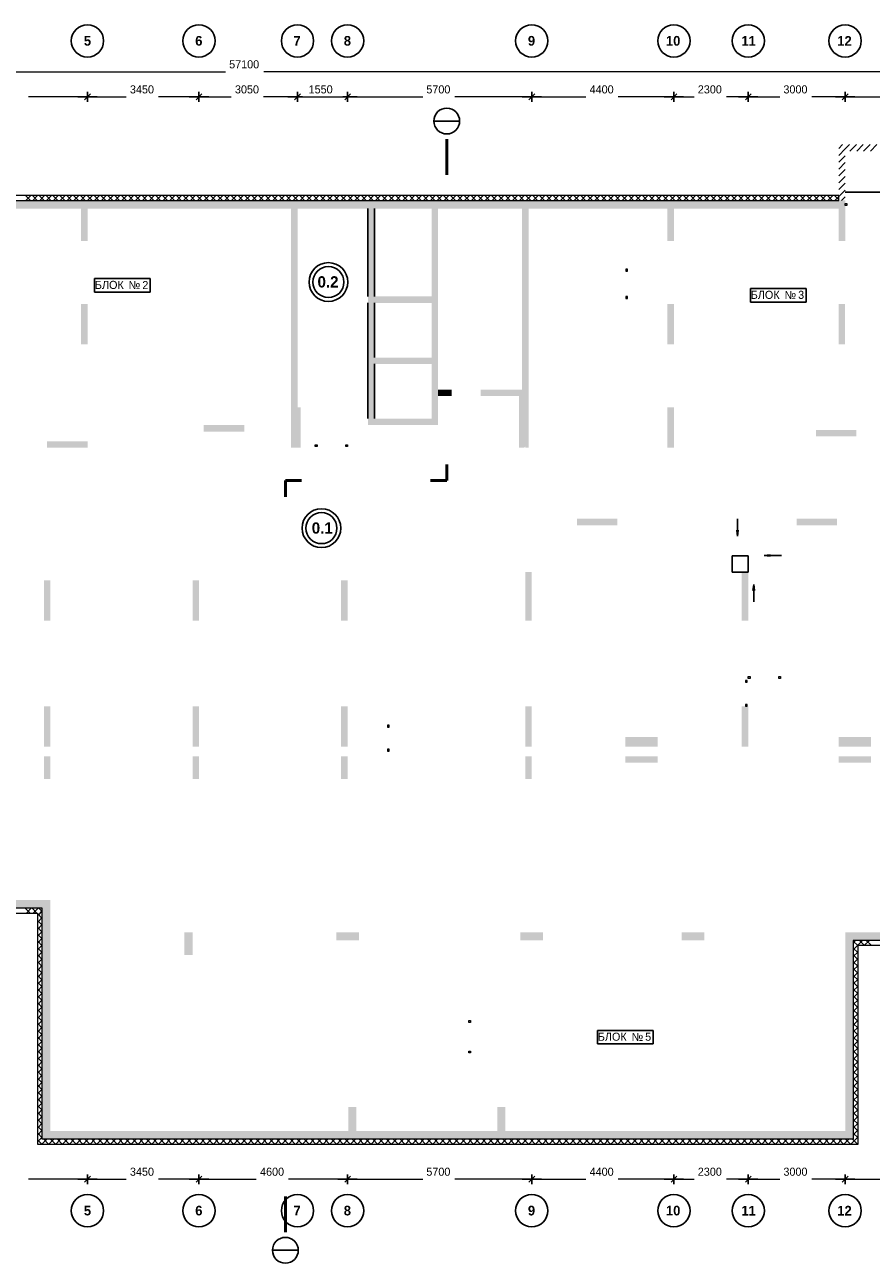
# Model space of a CAD drawing. Header units: millimetres. Extents: x -93479 to 1057970, y -66333 to 172656.
# Tile 472 of 473: x 989418 to 1015616, y 81384 to 119710. Entities that reach past the tile are written whole.
import ezdxf

# ---------------------------------------------------------------- set-up
doc = ezdxf.new("R2010")
doc.units = ezdxf.units.MM
doc.linetypes.add('______5', pattern=[1100, 800, -100, 100, -100])
for name, color, linetype, lineweight in [('A_012_ПРОЕМ', 7, 'Continuous', 25), ('Standard', 7, 'Continuous', 25), ('Навесной фасад', 7, 'Continuous', 25), ('Общий01', 7, 'Continuous', 13), ('Оси', 40, '______5', 18), ('Уровень пола', 7, 'Continuous', 13)]:
    doc.layers.add(name, color=color, linetype=linetype, lineweight=lineweight)
doc.layers.add('Стена_ бетон несущ.', color=7, linetype='Continuous', lineweight=70, true_color=0xb4b496)
doc.styles.add('MtXpl_Century_Gothic', font='GOTHIC.TTF')
doc.styles.add('MtXpl_Century_Gothic_1', font='GOTHICB.TTF')
doc.styles.add('MtXpl_Segoe_UI_Symbo', font='seguisym.ttf')

# ---------------------------------------------------------------- blocks, each defined once
blk = doc.blocks.new('проверка')
at = {"layer": 'A_012_ПРОЕМ', "linetype": 'Continuous', "lineweight": 18, "true_color": 0xf1f1f1, "transparency": 33554687}
for points in [[(26943, -6327), (26943, -3607), (26743, -3607), (26743, -6327)], [(26943, -10107), (26943, -6527), (26743, -6527), (26743, -10107)]]:
    blk.add_hatch(color=7, dxfattribs=at).paths.add_polyline_path(points)
at = {"layer": 'Стена_ бетон несущ.', "linetype": 'Continuous', "lineweight": 18, "true_color": 0xf1f1f1, "transparency": 33554687}
for points in [[(13464, -3607), (17864, -3607), (17864, -3357), (13464, -3357)], [(18064, -4607), (18064, -3357), (17864, -3357), (17864, -4607)], [(18064, -3607), (31514, -3607), (31514, -3357), (18064, -3357)], [(31514, -3357), (31514, -9207), (31714, -9207), (31714, -3357)], [(31714, -3607), (38864, -3607), (38864, -3357), (31714, -3357)], [(38864, -3357), (38864, -3607), (41314, -3607), (41314, -3357)], [(41514, -4607), (41514, -3357), (41314, -3357), (41314, -4607)], [(24564, -9757), (24564, -3607), (24364, -3607), (24364, -9757)], [(28714, -3607), (28714, -10107), (28914, -10107), (28914, -9407), (28913, -9407), (28913, -9207), (28914, -9207), (28914, -3607)], [(36213, -4607), (36213, -3607), (36013, -3607), (36013, -4607)], [(26743, -6527), (28714, -6527), (28714, -6327), (26743, -6327)], [(18064, -7807), (18064, -6557), (17864, -6557), (17864, -7807)], [(36213, -7807), (36213, -6557), (36013, -6557), (36013, -7807)], [(41513, -7807), (41513, -6557), (41313, -6557), (41313, -7807)], [(28714, -8217), (26943, -8217), (26943, -8417), (28714, -8417)], [(28913, -9407), (29334, -9407), (29334, -9207), (28913, -9207)], [(31514, -9207), (30234, -9207), (30234, -9407), (31514, -9407)], [(31414, -9407), (31414, -11007), (31574, -11007), (31613, -10967), (31613, -11007), (31714, -11007), (31714, -9207), (31514, -9207), (31514, -9407)], [(24664, -11007), (24664, -9757), (24364, -9757), (24364, -11007)], [(36014, -9757), (36014, -11007), (36214, -11007), (36214, -9757)], [(21664, -10507), (22914, -10507), (22914, -10307), (21664, -10307)], [(28914, -10107), (26743, -10107), (26743, -10307), (28914, -10307)], [(40614, -10657), (41864, -10657), (41864, -10457), (40614, -10457)], [(16814, -11007), (18064, -11007), (18064, -10807), (16814, -10807)], [(34463, -13207), (33213, -13207), (33213, -13407), (34463, -13407)], [(41263, -13207), (40013, -13207), (40013, -13407), (41263, -13407)], [(31814, -16357), (31814, -14857), (31614, -14857), (31614, -16357)], [(38514, -16357), (38514, -14857), (38314, -14857), (38314, -16357)], [(16914, -16357), (16914, -15107), (16714, -15107), (16714, -16357)], [(21514, -16357), (21514, -15107), (21314, -15107), (21314, -16357)], [(26114, -16357), (26114, -15107), (25914, -15107), (25914, -16357)], [(16914, -20257), (16914, -19007), (16714, -19007), (16714, -20257)], [(21514, -20257), (21514, -19007), (21314, -19007), (21314, -20257)], [(26114, -20257), (26114, -19007), (25914, -19007), (25914, -20257)], [(31814, -20257), (31814, -19007), (31614, -19007), (31614, -20257)], [(38514, -20257), (38514, -19007), (38314, -19007), (38314, -20257)], [(35714, -19957), (34713, -19957), (34713, -20257), (35714, -20257)], [(42313, -19957), (41313, -19957), (41313, -20257), (42313, -20257)], [(16914, -21257), (16914, -20557), (16714, -20557), (16714, -21257)], [(21314, -20557), (21314, -21257), (21514, -21257), (21514, -20557)], [(26114, -21257), (26114, -20557), (25914, -20557), (25914, -21257)], [(31814, -21257), (31814, -20557), (31614, -20557), (31614, -21257)], [(35714, -20557), (34714, -20557), (34714, -20757), (35714, -20757)], [(42313, -20557), (41313, -20557), (41314, -20757), (42314, -20757)], [(16664, -25007), (13014, -25007), (13014, -25257), (16664, -25257)], [(16914, -32407), (16914, -25007), (16664, -25007), (16664, -32407)], [(21314, -26707), (21314, -26007), (21064, -26007), (21064, -26707)], [(26463, -26007), (25763, -26007), (25763, -26257), (26463, -26257)], [(31463, -26257), (32163, -26257), (32163, -26007), (31463, -26007)], [(36454, -26257), (37154, -26257), (37154, -26007), (36454, -26007)], [(45364, -26007), (41514, -26007), (41514, -26257), (45364, -26257)], [(41514, -26257), (41514, -30117), (41764, -30117), (41764, -26257)], [(41514, -30117), (41514, -32157), (41764, -32157), (41764, -30117)], [(26383, -32407), (26383, -31407), (26133, -31407), (26133, -32407)], [(30993, -32407), (30993, -31407), (30743, -31407), (30743, -32407)], [(26133, -32157), (16914, -32157), (16914, -32407), (26133, -32407)], [(30743, -32157), (26383, -32157), (26383, -32407), (30743, -32407)], [(41764, -32157), (30993, -32157), (30993, -32407), (41764, -32407)]]:
    blk.add_hatch(color=7, dxfattribs=at).paths.add_polyline_path(points)
at = {"color": 0, "linetype": 'ByBlock', "lineweight": -2}
for p, q in [((18064, -300), (18064, 0)), ((18064, 0), (18064, -300)), ((21514, -300), (21514, 0)), ((21514, 0), (21514, -300)), ((24564, -300), (24564, 0)), ((24564, -300), (24564, 0)), ((26114, 0), (26114, -300)), ((26114, 0), (26114, -300)), ((31814, -300), (31814, 0)), ((31814, 0), (31814, -300)), ((36214, -300), (36214, 0)), ((36214, 0), (36214, -300)), ((38514, -300), (38514, 0)), ((38514, 0), (38514, -300)), ((41514, -300), (41514, 0)), ((41514, 0), (41514, -300)), ((17764, -150), (18214, -150)), ((18364, -150), (17914, -150)), ((17974, -240), (18154, -60)), ((18154, -60), (17974, -240)), ((21214, -150), (21664, -150)), ((21814, -150), (21364, -150)), ((21424, -240), (21604, -60)), ((21604, -60), (21424, -240)), ((24264, -150), (24714, -150)), ((24264, -150), (24714, -150)), ((24474, -240), (24654, -60)), ((24474, -240), (24654, -60)), ((26414, -150), (25964, -150)), ((26414, -150), (25964, -150)), ((26204, -60), (26024, -240)), ((26204, -60), (26024, -240)), ((31514, -150), (31964, -150)), ((32114, -150), (31664, -150)), ((31724, -240), (31904, -60)), ((31904, -60), (31724, -240)), ((35914, -150), (36364, -150)), ((36514, -150), (36064, -150)), ((36124, -240), (36304, -60)), ((36304, -60), (36124, -240)), ((38214, -150), (38664, -150)), ((38814, -150), (38364, -150)), ((38424, -240), (38604, -60)), ((38604, -60), (38424, -240)), ((41214, -150), (41664, -150)), ((41814, -150), (41364, -150)), ((41424, -240), (41604, -60)), ((41604, -60), (41424, -240)), ((28782, -899), (29582, -899)), ((17764, -33645), (18214, -33645)), ((18364, -33645), (17914, -33645)), ((17974, -33735), (18154, -33555)), ((18154, -33555), (17974, -33735)), ((18064, -33795), (18064, -33495)), ((18064, -33495), (18064, -33795)), ((21214, -33645), (21664, -33645)), ((21814, -33645), (21364, -33645)), ((21424, -33735), (21604, -33555)), ((21604, -33555), (21424, -33735)), ((21514, -33795), (21514, -33495)), ((21514, -33495), (21514, -33795)), ((25814, -33645), (26264, -33645)), ((26414, -33645), (25964, -33645)), ((26024, -33735), (26204, -33555)), ((26204, -33555), (26024, -33735)), ((26114, -33795), (26114, -33495)), ((26114, -33495), (26114, -33795)), ((31514, -33645), (31964, -33645)), ((32114, -33645), (31664, -33645)), ((31724, -33735), (31904, -33555)), ((31904, -33555), (31724, -33735)), ((31814, -33795), (31814, -33495)), ((31814, -33495), (31814, -33795)), ((35914, -33645), (36364, -33645)), ((36514, -33645), (36064, -33645)), ((36124, -33735), (36304, -33555)), ((36304, -33555), (36124, -33735)), ((36214, -33795), (36214, -33495)), ((36214, -33495), (36214, -33795)), ((38214, -33645), (38664, -33645)), ((38814, -33645), (38364, -33645)), ((38424, -33735), (38604, -33555)), ((38604, -33555), (38424, -33735)), ((38514, -33795), (38514, -33495)), ((38514, -33495), (38514, -33795)), ((41214, -33645), (41664, -33645)), ((41814, -33645), (41364, -33645)), ((41424, -33735), (41604, -33555)), ((41604, -33555), (41424, -33735)), ((41514, -33795), (41514, -33495)), ((41514, -33495), (41514, -33795)), ((23788, -35845), (24588, -35845))]:
    blk.add_line(p, q, dxfattribs=at)
for centre, radius in [((18063, 1581), 500), ((21513, 1581), 500), ((24563, 1581), 500), ((26113, 1581), 500), ((31813, 1581), 500), ((36213, 1581), 500), ((38513, 1581), 500), ((41513, 1581), 500), ((29182, -899), 400), ((25520, -5881), 600), ((25520, -5881), 480), ((25305, -13497), 600), ((25305, -13497), 480), ((18063, -34619), 500), ((21513, -34619), 500), ((24563, -34619), 500), ((26113, -34619), 500), ((31813, -34619), 500), ((36213, -34619), 500), ((38513, -34619), 500), ((41513, -34619), 500), ((24188, -35845), 400)]:
    blk.add_circle(centre, radius, dxfattribs=at)
at = {"layer": 'A_012_ПРОЕМ', "color": 7, "linetype": 'Continuous', "lineweight": 25, "transparency": 33554687}
for p, q in [((26743, -3607), (26743, -6327)), ((26943, -6327), (26943, -3607)), ((26743, -6527), (26743, -10107)), ((26943, -8217), (26943, -6527)), ((26943, -10107), (26943, -8417))]:
    blk.add_line(p, q, dxfattribs=at)
at = {"layer": 'Standard', "color": 7, "linetype": 'Continuous', "lineweight": 50, "transparency": 33554687}
for p, q in [((29182, -2064), (29182, -1464)), ((29182, -2064), (29182, -2564)), ((29182, -11523), (29182, -12023)), ((24688, -12023), (24188, -12023)), ((24188, -12023), (24188, -12523)), ((29182, -12023), (28682, -12023)), ((24188, -34180), (24188, -34680)), ((24188, -34680), (24188, -35280))]:
    blk.add_line(p, q, dxfattribs=at)
at = {"layer": 'Standard', "color": 7, "linetype": 'Continuous', "lineweight": 13, "transparency": 33554687}
for p, q in [((41514, -3454), (41570, -3454)), ((41514, -3510), (41514, -3454)), ((41570, -3510), (41514, -3510)), ((41570, -3454), (41570, -3510)), ((34781, -5487), (34725, -5487)), ((34725, -5487), (34725, -5543)), ((34725, -5543), (34781, -5543)), ((34781, -5543), (34781, -5487)), ((34781, -6331), (34725, -6331)), ((34725, -6331), (34725, -6387)), ((34725, -6387), (34781, -6387)), ((34781, -6387), (34781, -6331)), ((25114, -10975), (25114, -10919)), ((25114, -10919), (25170, -10919)), ((25170, -10975), (25114, -10975)), ((25170, -10919), (25170, -10975)), ((26058, -10975), (26058, -10919)), ((26058, -10919), (26114, -10919)), ((26114, -10975), (26058, -10975)), ((26114, -10919), (26114, -10975)), ((38482, -18207), (38426, -18207)), ((38426, -18207), (38426, -18263)), ((38426, -18263), (38482, -18263)), ((38482, -18263), (38482, -18207)), ((38514, -18089), (38570, -18089)), ((38514, -18145), (38514, -18089)), ((38570, -18145), (38514, -18145)), ((38570, -18089), (38570, -18145)), ((39458, -18089), (39514, -18089)), ((39458, -18145), (39458, -18089)), ((39514, -18145), (39458, -18145)), ((39514, -18089), (39514, -18145)), ((38482, -18951), (38426, -18951)), ((38426, -18951), (38426, -19007)), ((38426, -19007), (38482, -19007)), ((38482, -19007), (38482, -18951)), ((27346, -19597), (27346, -19653)), ((27402, -19597), (27346, -19597)), ((27346, -19653), (27402, -19653)), ((27402, -19653), (27402, -19597)), ((27346, -20341), (27346, -20397)), ((27402, -20341), (27346, -20341)), ((27346, -20397), (27402, -20397)), ((27402, -20397), (27402, -20341)), ((29866, -28793), (29866, -28737)), ((29866, -28737), (29922, -28737)), ((29922, -28737), (29922, -28793)), ((29922, -28793), (29866, -28793)), ((29866, -29737), (29866, -29681)), ((29866, -29681), (29922, -29681)), ((29922, -29737), (29866, -29737)), ((29922, -29681), (29922, -29737))]:
    blk.add_line(p, q, dxfattribs=at)
at = {"layer": 'Standard', "color": 7, "linetype": 'Continuous', "lineweight": 25, "transparency": 33554687}
for p, q in [((38014, -14357), (38514, -14357)), ((38014, -14857), (38014, -14357)), ((38014, -14357), (38014, -14357)), ((38514, -14357), (38514, -14857)), ((38514, -14857), (38014, -14857))]:
    blk.add_line(p, q, dxfattribs=at)
at = {"layer": 'Навесной фасад', "color": 41, "linetype": 'Continuous', "lineweight": 13, "transparency": 33554687}
for p, q in [((41314, -3207), (11294, -3207)), ((11294, -3357), (38864, -3357)), ((38864, -3357), (41314, -3357)), ((41314, -3357), (41314, -3207)), ((16664, -25257), (13164, -25257)), ((16664, -25407), (16664, -25257)), ((13164, -25407), (16514, -25407)), ((16514, -25407), (16514, -32557)), ((16664, -32407), (16664, -25407)), ((41764, -26257), (41764, -32157)), ((41914, -26257), (41764, -26257)), ((45364, -26257), (41914, -26257)), ((41914, -26407), (45514, -26407)), ((41914, -32407), (41914, -26407)), ((41764, -32157), (41764, -32407)), ((16514, -32557), (16664, -32557)), ((16914, -32407), (16664, -32407)), ((16664, -32557), (41914, -32557)), ((26133, -32407), (16914, -32407)), ((26383, -32407), (26133, -32407)), ((30743, -32407), (26383, -32407)), ((30993, -32407), (30743, -32407)), ((41764, -32407), (30993, -32407)), ((41914, -32557), (41914, -32407))]:
    blk.add_line(p, q, dxfattribs=at)
at = {"layer": 'Навесной фасад', "color": 41, "linetype": 'Continuous', "lineweight": 18, "transparency": 33554687}
for p, q in [((16297, -3357), (16147, -3207)), ((16159, -3357), (16309, -3207)), ((16509, -3357), (16359, -3207)), ((16371, -3357), (16521, -3207)), ((16721, -3357), (16571, -3207)), ((16584, -3357), (16734, -3207)), ((16933, -3357), (16783, -3207)), ((16796, -3357), (16946, -3207)), ((17145, -3357), (16995, -3207)), ((17008, -3357), (17158, -3207)), ((17358, -3357), (17208, -3207)), ((17220, -3357), (17370, -3207)), ((17570, -3357), (17420, -3207)), ((17432, -3357), (17582, -3207)), ((17782, -3357), (17632, -3207)), ((17644, -3357), (17794, -3207)), ((17994, -3357), (17844, -3207)), ((17856, -3357), (18006, -3207)), ((18206, -3357), (18056, -3207)), ((18068, -3357), (18218, -3207)), ((18418, -3357), (18268, -3207)), ((18281, -3357), (18431, -3207)), ((18630, -3357), (18480, -3207)), ((18493, -3357), (18643, -3207)), ((18843, -3357), (18693, -3207)), ((18705, -3357), (18855, -3207)), ((19055, -3357), (18905, -3207)), ((18917, -3357), (19067, -3207)), ((19267, -3357), (19117, -3207)), ((19129, -3357), (19279, -3207)), ((19479, -3357), (19329, -3207)), ((19341, -3357), (19491, -3207)), ((19691, -3357), (19541, -3207)), ((19553, -3357), (19703, -3207)), ((19903, -3357), (19753, -3207)), ((19765, -3357), (19915, -3207)), ((20115, -3357), (19965, -3207)), ((19978, -3357), (20128, -3207)), ((20327, -3357), (20177, -3207)), ((20190, -3357), (20340, -3207)), ((20540, -3357), (20390, -3207)), ((20402, -3357), (20552, -3207)), ((20752, -3357), (20602, -3207)), ((20614, -3357), (20764, -3207)), ((20964, -3357), (20814, -3207)), ((20826, -3357), (20976, -3207)), ((21176, -3357), (21026, -3207)), ((21038, -3357), (21188, -3207)), ((21388, -3357), (21238, -3207)), ((21250, -3357), (21400, -3207)), ((21600, -3357), (21450, -3207)), ((21463, -3357), (21613, -3207)), ((21812, -3357), (21662, -3207)), ((21675, -3357), (21825, -3207)), ((22025, -3357), (21875, -3207)), ((21887, -3357), (22037, -3207)), ((22237, -3357), (22087, -3207)), ((22099, -3357), (22249, -3207)), ((22449, -3357), (22299, -3207)), ((22311, -3357), (22461, -3207)), ((22661, -3357), (22511, -3207)), ((22523, -3357), (22673, -3207)), ((22873, -3357), (22723, -3207)), ((22735, -3357), (22885, -3207)), ((23085, -3357), (22935, -3207)), ((22947, -3357), (23097, -3207)), ((23297, -3357), (23147, -3207)), ((23160, -3357), (23310, -3207)), ((23509, -3357), (23359, -3207)), ((23372, -3357), (23522, -3207)), ((23722, -3357), (23572, -3207)), ((23584, -3357), (23734, -3207)), ((23934, -3357), (23784, -3207)), ((23796, -3357), (23946, -3207)), ((24146, -3357), (23996, -3207)), ((24008, -3357), (24158, -3207)), ((24358, -3357), (24208, -3207)), ((24220, -3357), (24370, -3207)), ((24570, -3357), (24420, -3207)), ((24432, -3357), (24582, -3207)), ((24782, -3357), (24632, -3207)), ((24645, -3357), (24795, -3207)), ((24994, -3357), (24844, -3207)), ((24857, -3357), (25007, -3207)), ((25207, -3357), (25057, -3207)), ((25069, -3357), (25219, -3207)), ((25419, -3357), (25269, -3207)), ((25281, -3357), (25431, -3207)), ((25631, -3357), (25481, -3207)), ((25493, -3357), (25643, -3207)), ((25843, -3357), (25693, -3207)), ((25705, -3357), (25855, -3207)), ((26055, -3357), (25905, -3207)), ((25917, -3357), (26067, -3207)), ((26267, -3357), (26117, -3207)), ((26129, -3357), (26279, -3207)), ((26479, -3357), (26329, -3207)), ((26342, -3357), (26492, -3207)), ((26691, -3357), (26541, -3207)), ((26554, -3357), (26704, -3207)), ((26904, -3357), (26754, -3207)), ((26766, -3357), (26916, -3207)), ((27116, -3357), (26966, -3207)), ((26978, -3357), (27128, -3207)), ((27328, -3357), (27178, -3207)), ((27190, -3357), (27340, -3207)), ((27540, -3357), (27390, -3207)), ((27402, -3357), (27552, -3207)), ((27752, -3357), (27602, -3207)), ((27614, -3357), (27764, -3207)), ((27964, -3357), (27814, -3207)), ((27827, -3357), (27977, -3207)), ((28176, -3357), (28026, -3207)), ((28039, -3357), (28189, -3207)), ((28388, -3357), (28238, -3207)), ((28251, -3357), (28401, -3207)), ((28601, -3357), (28451, -3207)), ((28463, -3357), (28613, -3207)), ((28813, -3357), (28663, -3207)), ((28675, -3357), (28825, -3207)), ((29025, -3357), (28875, -3207)), ((28887, -3357), (29037, -3207)), ((29237, -3357), (29087, -3207)), ((29099, -3357), (29249, -3207)), ((29449, -3357), (29299, -3207)), ((29311, -3357), (29461, -3207)), ((29661, -3357), (29511, -3207)), ((29524, -3357), (29674, -3207)), ((29873, -3357), (29723, -3207)), ((29736, -3357), (29886, -3207)), ((30086, -3357), (29936, -3207)), ((29948, -3357), (30098, -3207)), ((30298, -3357), (30148, -3207)), ((30160, -3357), (30310, -3207)), ((30510, -3357), (30360, -3207)), ((30372, -3357), (30522, -3207)), ((30722, -3357), (30572, -3207)), ((30584, -3357), (30734, -3207)), ((30934, -3357), (30784, -3207)), ((30796, -3357), (30946, -3207)), ((31146, -3357), (30996, -3207)), ((31008, -3357), (31158, -3207)), ((31358, -3357), (31208, -3207)), ((31221, -3357), (31371, -3207)), ((31570, -3357), (31420, -3207)), ((31433, -3357), (31583, -3207)), ((31783, -3357), (31633, -3207)), ((31645, -3357), (31795, -3207)), ((31995, -3357), (31845, -3207)), ((31857, -3357), (32007, -3207)), ((32207, -3357), (32057, -3207)), ((32069, -3357), (32219, -3207)), ((32419, -3357), (32269, -3207)), ((32281, -3357), (32431, -3207)), ((32631, -3357), (32481, -3207)), ((32493, -3357), (32643, -3207)), ((32843, -3357), (32693, -3207)), ((32706, -3357), (32856, -3207)), ((33055, -3357), (32905, -3207)), ((32918, -3357), (33068, -3207)), ((33268, -3357), (33118, -3207)), ((33130, -3357), (33280, -3207)), ((33480, -3357), (33330, -3207)), ((33342, -3357), (33492, -3207)), ((33692, -3357), (33542, -3207)), ((33554, -3357), (33704, -3207)), ((33904, -3357), (33754, -3207)), ((33766, -3357), (33916, -3207)), ((34116, -3357), (33966, -3207)), ((33978, -3357), (34128, -3207)), ((34328, -3357), (34178, -3207)), ((34190, -3357), (34340, -3207)), ((34540, -3357), (34390, -3207)), ((34403, -3357), (34553, -3207)), ((34752, -3357), (34602, -3207)), ((34615, -3357), (34765, -3207)), ((34965, -3357), (34815, -3207)), ((34827, -3357), (34977, -3207)), ((35177, -3357), (35027, -3207)), ((35039, -3357), (35189, -3207)), ((35389, -3357), (35239, -3207)), ((35251, -3357), (35401, -3207)), ((35601, -3357), (35451, -3207)), ((35463, -3357), (35613, -3207)), ((35813, -3357), (35663, -3207)), ((35675, -3357), (35825, -3207)), ((36025, -3357), (35875, -3207)), ((35888, -3357), (36038, -3207)), ((36237, -3357), (36087, -3207)), ((36100, -3357), (36250, -3207)), ((36450, -3357), (36300, -3207)), ((36312, -3357), (36462, -3207)), ((36662, -3357), (36512, -3207)), ((36524, -3357), (36674, -3207)), ((36874, -3357), (36724, -3207)), ((36736, -3357), (36886, -3207)), ((37086, -3357), (36936, -3207)), ((36948, -3357), (37098, -3207)), ((37298, -3357), (37148, -3207)), ((37160, -3357), (37310, -3207)), ((37510, -3357), (37360, -3207)), ((37372, -3357), (37522, -3207)), ((37722, -3357), (37572, -3207)), ((37585, -3357), (37735, -3207)), ((37934, -3357), (37784, -3207)), ((37797, -3357), (37947, -3207)), ((38147, -3357), (37997, -3207)), ((38009, -3357), (38159, -3207)), ((38359, -3357), (38209, -3207)), ((38221, -3357), (38371, -3207)), ((38571, -3357), (38421, -3207)), ((38433, -3357), (38583, -3207)), ((38783, -3357), (38633, -3207)), ((38645, -3357), (38795, -3207)), ((38995, -3357), (38845, -3207)), ((38857, -3357), (39007, -3207)), ((39207, -3357), (39057, -3207)), ((39070, -3357), (39220, -3207)), ((39419, -3357), (39269, -3207)), ((39282, -3357), (39432, -3207)), ((39631, -3357), (39481, -3207)), ((39494, -3357), (39644, -3207)), ((39844, -3357), (39694, -3207)), ((39706, -3357), (39856, -3207)), ((40056, -3357), (39906, -3207)), ((39918, -3357), (40068, -3207)), ((40268, -3357), (40118, -3207)), ((40130, -3357), (40280, -3207)), ((40480, -3357), (40330, -3207)), ((40342, -3357), (40492, -3207)), ((40692, -3357), (40542, -3207)), ((40554, -3357), (40704, -3207)), ((40904, -3357), (40754, -3207)), ((40767, -3357), (40917, -3207)), ((41116, -3357), (40966, -3207)), ((40979, -3357), (41129, -3207)), ((41314, -3342), (41179, -3207)), ((41191, -3357), (41314, -3234)), ((16285, -25407), (16135, -25257)), ((16171, -25407), (16321, -25257)), ((16497, -25407), (16347, -25257)), ((16383, -25407), (16533, -25257)), ((16664, -25361), (16559, -25257)), ((16514, -25489), (16595, -25407)), ((16664, -25573), (16514, -25423)), ((16514, -25701), (16664, -25551)), ((16664, -25785), (16514, -25635)), ((16595, -25407), (16664, -25339)), ((16514, -25913), (16664, -25763)), ((16664, -25997), (16514, -25847)), ((16514, -26125), (16664, -25975)), ((16664, -26209), (16514, -26059)), ((16514, -26337), (16664, -26187)), ((16664, -26422), (16514, -26272)), ((16514, -26549), (16664, -26399)), ((41764, -26331), (41837, -26257)), ((41914, -26428), (41764, -26278)), ((41764, -26543), (41914, -26393)), ((41914, -26393), (42050, -26257)), ((42105, -26407), (41955, -26257)), ((42112, -26407), (42262, -26257)), ((42317, -26407), (42167, -26257)), ((16664, -26634), (16514, -26484)), ((16514, -26761), (16664, -26611)), ((16664, -26846), (16514, -26696)), ((16514, -26974), (16664, -26824)), ((41914, -26640), (41764, -26490)), ((41764, -26755), (41914, -26605)), ((41914, -26852), (41764, -26702)), ((41764, -26967), (41914, -26817)), ((16664, -27058), (16514, -26908)), ((16514, -27186), (16664, -27036)), ((16664, -27270), (16514, -27120)), ((41914, -27064), (41764, -26914)), ((41764, -27179), (41914, -27029)), ((41914, -27276), (41764, -27126)), ((16514, -27398), (16664, -27248)), ((16664, -27482), (16514, -27332)), ((16514, -27610), (16664, -27460)), ((16664, -27694), (16514, -27544)), ((41764, -27392), (41914, -27242)), ((41914, -27489), (41764, -27339)), ((41764, -27604), (41914, -27454)), ((41914, -27701), (41764, -27551)), ((16514, -27822), (16664, -27672)), ((16664, -27907), (16514, -27757)), ((16514, -28034), (16664, -27884)), ((16664, -28119), (16514, -27969)), ((41764, -27816), (41914, -27666)), ((41914, -27913), (41764, -27763)), ((41764, -28028), (41914, -27878)), ((41914, -28125), (41764, -27975)), ((16514, -28246), (16664, -28096)), ((16664, -28331), (16514, -28181)), ((16514, -28458), (16664, -28308)), ((41764, -28240), (41914, -28090)), ((41914, -28337), (41764, -28187)), ((41764, -28452), (41914, -28302)), ((16664, -28543), (16514, -28393)), ((16514, -28671), (16664, -28521)), ((16664, -28755), (16514, -28605)), ((16514, -28883), (16664, -28733)), ((41914, -28549), (41764, -28399)), ((41764, -28664), (41914, -28514)), ((41914, -28761), (41764, -28611)), ((41764, -28876), (41914, -28726)), ((16664, -28967), (16514, -28817)), ((16514, -29095), (16664, -28945)), ((16664, -29179), (16514, -29029)), ((41914, -28973), (41764, -28823)), ((41764, -29089), (41914, -28939)), ((41914, -29186), (41764, -29036)), ((16514, -29307), (16664, -29157)), ((16664, -29391), (16514, -29241)), ((16514, -29519), (16664, -29369)), ((16664, -29604), (16514, -29454)), ((41764, -29301), (41914, -29151)), ((41914, -29398), (41764, -29248)), ((41764, -29513), (41914, -29363)), ((41914, -29610), (41764, -29460)), ((16514, -29731), (16664, -29581)), ((16664, -29816), (16514, -29666)), ((16514, -29943), (16664, -29793)), ((16664, -30028), (16514, -29878)), ((41764, -29725), (41914, -29575)), ((41914, -29822), (41764, -29672)), ((41764, -29937), (41914, -29787)), ((41914, -30034), (41764, -29884)), ((16514, -30156), (16664, -30006)), ((16664, -30240), (16514, -30090)), ((16514, -30368), (16664, -30218)), ((41764, -30149), (41914, -29999)), ((41914, -30246), (41764, -30096)), ((41764, -30361), (41914, -30211)), ((16664, -30452), (16514, -30302)), ((16514, -30580), (16664, -30430)), ((16664, -30664), (16514, -30514)), ((16514, -30792), (16664, -30642)), ((41914, -30458), (41764, -30308)), ((41764, -30574), (41914, -30424)), ((41914, -30671), (41764, -30521)), ((41764, -30786), (41914, -30636)), ((16664, -30876), (16514, -30726)), ((16514, -31004), (16664, -30854)), ((16664, -31088), (16514, -30938)), ((41914, -30883), (41764, -30733)), ((41764, -30998), (41914, -30848)), ((41914, -31095), (41764, -30945)), ((16514, -31216), (16664, -31066)), ((16664, -31301), (16514, -31151)), ((16514, -31428), (16664, -31278)), ((16664, -31513), (16514, -31363)), ((41764, -31210), (41914, -31060)), ((41914, -31307), (41764, -31157)), ((41764, -31422), (41914, -31272)), ((41914, -31519), (41764, -31369)), ((16514, -31640), (16664, -31490)), ((16664, -31725), (16514, -31575)), ((16514, -31853), (16664, -31703)), ((16664, -31937), (16514, -31787)), ((41764, -31634), (41914, -31484)), ((41914, -31731), (41764, -31581)), ((41764, -31846), (41914, -31696)), ((41914, -31943), (41764, -31793)), ((16514, -32065), (16664, -31915)), ((16664, -32149), (16514, -31999)), ((16514, -32277), (16664, -32127)), ((41764, -32058), (41914, -31908)), ((41914, -32155), (41764, -32005)), ((41764, -32271), (41914, -32121)), ((16664, -32361), (16514, -32211)), ((16514, -32489), (16664, -32339)), ((16647, -32557), (16514, -32423)), ((16658, -32557), (16664, -32551)), ((16664, -32551), (16808, -32407)), ((16859, -32557), (16709, -32407)), ((16870, -32557), (17020, -32407)), ((17071, -32557), (16921, -32407)), ((17082, -32557), (17232, -32407)), ((17283, -32557), (17133, -32407)), ((17294, -32557), (17444, -32407)), ((17496, -32557), (17346, -32407)), ((17506, -32557), (17656, -32407)), ((17708, -32557), (17558, -32407)), ((17718, -32557), (17868, -32407)), ((17920, -32557), (17770, -32407)), ((17931, -32557), (18081, -32407)), ((18132, -32557), (17982, -32407)), ((18143, -32557), (18293, -32407)), ((18344, -32557), (18194, -32407)), ((18355, -32557), (18505, -32407)), ((18556, -32557), (18406, -32407)), ((18567, -32557), (18717, -32407)), ((18768, -32557), (18618, -32407)), ((18779, -32557), (18929, -32407)), ((18980, -32557), (18830, -32407)), ((18991, -32557), (19141, -32407)), ((19193, -32557), (19043, -32407)), ((19203, -32557), (19353, -32407)), ((19405, -32557), (19255, -32407)), ((19415, -32557), (19565, -32407)), ((19617, -32557), (19467, -32407)), ((19628, -32557), (19778, -32407)), ((19829, -32557), (19679, -32407)), ((19840, -32557), (19990, -32407)), ((20041, -32557), (19891, -32407)), ((20052, -32557), (20202, -32407)), ((20253, -32557), (20103, -32407)), ((20264, -32557), (20414, -32407)), ((20465, -32557), (20315, -32407)), ((20476, -32557), (20626, -32407)), ((20678, -32557), (20528, -32407)), ((20688, -32557), (20838, -32407)), ((20890, -32557), (20740, -32407)), ((20900, -32557), (21050, -32407)), ((21102, -32557), (20952, -32407)), ((21112, -32557), (21262, -32407)), ((21314, -32557), (21164, -32407)), ((21325, -32557), (21475, -32407)), ((21526, -32557), (21376, -32407)), ((21537, -32557), (21687, -32407)), ((21738, -32557), (21588, -32407)), ((21749, -32557), (21899, -32407)), ((21950, -32557), (21800, -32407)), ((21961, -32557), (22111, -32407)), ((22162, -32557), (22012, -32407)), ((22173, -32557), (22323, -32407)), ((22375, -32557), (22225, -32407)), ((22385, -32557), (22535, -32407)), ((22587, -32557), (22437, -32407)), ((22597, -32557), (22747, -32407)), ((22799, -32557), (22649, -32407)), ((22810, -32557), (22960, -32407)), ((23011, -32557), (22861, -32407)), ((23022, -32557), (23172, -32407)), ((23223, -32557), (23073, -32407)), ((23234, -32557), (23384, -32407)), ((23435, -32557), (23285, -32407)), ((23446, -32557), (23596, -32407)), ((23647, -32557), (23497, -32407)), ((23658, -32557), (23808, -32407)), ((23859, -32557), (23709, -32407)), ((23870, -32557), (24020, -32407)), ((24072, -32557), (23922, -32407)), ((24082, -32557), (24232, -32407)), ((24284, -32557), (24134, -32407)), ((24294, -32557), (24444, -32407)), ((24496, -32557), (24346, -32407)), ((24507, -32557), (24657, -32407)), ((24708, -32557), (24558, -32407)), ((24719, -32557), (24869, -32407)), ((24920, -32557), (24770, -32407)), ((24931, -32557), (25081, -32407)), ((25132, -32557), (24982, -32407)), ((25143, -32557), (25293, -32407)), ((25344, -32557), (25194, -32407)), ((25355, -32557), (25505, -32407)), ((25557, -32557), (25407, -32407)), ((25567, -32557), (25717, -32407)), ((25769, -32557), (25619, -32407)), ((25779, -32557), (25929, -32407)), ((25981, -32557), (25831, -32407)), ((25992, -32557), (26142, -32407)), ((26193, -32557), (26043, -32407)), ((26204, -32557), (26354, -32407)), ((26405, -32557), (26255, -32407)), ((26416, -32557), (26566, -32407)), ((26617, -32557), (26467, -32407)), ((26628, -32557), (26778, -32407)), ((26829, -32557), (26679, -32407)), ((26840, -32557), (26990, -32407)), ((27041, -32557), (26891, -32407)), ((27052, -32557), (27202, -32407)), ((27254, -32557), (27104, -32407)), ((27264, -32557), (27414, -32407)), ((27466, -32557), (27316, -32407)), ((27476, -32557), (27626, -32407)), ((27678, -32557), (27528, -32407)), ((27689, -32557), (27839, -32407)), ((27890, -32557), (27740, -32407)), ((27901, -32557), (28051, -32407)), ((28102, -32557), (27952, -32407)), ((28113, -32557), (28263, -32407)), ((28314, -32557), (28164, -32407)), ((28325, -32557), (28475, -32407)), ((28526, -32557), (28376, -32407)), ((28537, -32557), (28687, -32407)), ((28739, -32557), (28589, -32407)), ((28749, -32557), (28899, -32407)), ((28951, -32557), (28801, -32407)), ((28961, -32557), (29111, -32407)), ((29163, -32557), (29013, -32407)), ((29174, -32557), (29324, -32407)), ((29375, -32557), (29225, -32407)), ((29386, -32557), (29536, -32407)), ((29587, -32557), (29437, -32407)), ((29598, -32557), (29748, -32407)), ((29799, -32557), (29649, -32407)), ((29810, -32557), (29960, -32407)), ((30011, -32557), (29861, -32407)), ((30022, -32557), (30172, -32407)), ((30223, -32557), (30073, -32407)), ((30234, -32557), (30384, -32407)), ((30436, -32557), (30286, -32407)), ((30446, -32557), (30596, -32407)), ((30648, -32557), (30498, -32407)), ((30658, -32557), (30808, -32407)), ((30860, -32557), (30710, -32407)), ((30871, -32557), (31021, -32407)), ((31072, -32557), (30922, -32407)), ((31083, -32557), (31233, -32407)), ((31284, -32557), (31134, -32407)), ((31295, -32557), (31445, -32407)), ((31496, -32557), (31346, -32407)), ((31507, -32557), (31657, -32407)), ((31708, -32557), (31558, -32407)), ((31719, -32557), (31869, -32407)), ((31921, -32557), (31771, -32407)), ((31931, -32557), (32081, -32407)), ((32133, -32557), (31983, -32407)), ((32143, -32557), (32293, -32407)), ((32345, -32557), (32195, -32407)), ((32355, -32557), (32505, -32407)), ((32557, -32557), (32407, -32407)), ((32568, -32557), (32718, -32407)), ((32769, -32557), (32619, -32407)), ((32780, -32557), (32930, -32407)), ((32981, -32557), (32831, -32407)), ((32992, -32557), (33142, -32407)), ((33193, -32557), (33043, -32407)), ((33204, -32557), (33354, -32407)), ((33405, -32557), (33255, -32407)), ((33416, -32557), (33566, -32407)), ((33618, -32557), (33468, -32407)), ((33628, -32557), (33778, -32407)), ((33830, -32557), (33680, -32407)), ((33840, -32557), (33990, -32407)), ((34042, -32557), (33892, -32407)), ((34053, -32557), (34203, -32407)), ((34254, -32557), (34104, -32407)), ((34265, -32557), (34415, -32407)), ((34466, -32557), (34316, -32407)), ((34477, -32557), (34627, -32407)), ((34678, -32557), (34528, -32407)), ((34689, -32557), (34839, -32407)), ((34890, -32557), (34740, -32407)), ((34901, -32557), (35051, -32407)), ((35102, -32557), (34952, -32407)), ((35113, -32557), (35263, -32407)), ((35315, -32557), (35165, -32407)), ((35325, -32557), (35475, -32407)), ((35527, -32557), (35377, -32407)), ((35537, -32557), (35687, -32407)), ((35739, -32557), (35589, -32407)), ((35750, -32557), (35900, -32407)), ((35951, -32557), (35801, -32407)), ((35962, -32557), (36112, -32407)), ((36163, -32557), (36013, -32407)), ((36174, -32557), (36324, -32407)), ((36375, -32557), (36225, -32407)), ((36386, -32557), (36536, -32407)), ((36587, -32557), (36437, -32407)), ((36598, -32557), (36748, -32407)), ((36800, -32557), (36650, -32407)), ((36810, -32557), (36960, -32407)), ((37012, -32557), (36862, -32407)), ((37022, -32557), (37172, -32407)), ((37224, -32557), (37074, -32407)), ((37235, -32557), (37385, -32407)), ((37436, -32557), (37286, -32407)), ((37447, -32557), (37597, -32407)), ((37648, -32557), (37498, -32407)), ((37659, -32557), (37809, -32407)), ((37860, -32557), (37710, -32407)), ((37871, -32557), (38021, -32407)), ((38072, -32557), (37922, -32407)), ((38083, -32557), (38233, -32407)), ((38284, -32557), (38134, -32407)), ((38295, -32557), (38445, -32407)), ((38497, -32557), (38347, -32407)), ((38507, -32557), (38657, -32407)), ((38709, -32557), (38559, -32407)), ((38719, -32557), (38869, -32407)), ((38921, -32557), (38771, -32407)), ((38932, -32557), (39082, -32407)), ((39133, -32557), (38983, -32407)), ((39144, -32557), (39294, -32407)), ((39345, -32557), (39195, -32407)), ((39356, -32557), (39506, -32407)), ((39557, -32557), (39407, -32407)), ((39568, -32557), (39718, -32407)), ((39769, -32557), (39619, -32407)), ((39780, -32557), (39930, -32407)), ((39982, -32557), (39832, -32407)), ((39992, -32557), (40142, -32407)), ((40194, -32557), (40044, -32407)), ((40204, -32557), (40354, -32407)), ((40406, -32557), (40256, -32407)), ((40417, -32557), (40567, -32407)), ((40618, -32557), (40468, -32407)), ((40629, -32557), (40779, -32407)), ((40830, -32557), (40680, -32407)), ((40841, -32557), (40991, -32407)), ((41042, -32557), (40892, -32407)), ((41053, -32557), (41203, -32407)), ((41254, -32557), (41104, -32407)), ((41265, -32557), (41415, -32407)), ((41466, -32557), (41316, -32407)), ((41477, -32557), (41627, -32407)), ((41679, -32557), (41529, -32407)), ((41689, -32557), (41839, -32407)), ((41891, -32557), (41741, -32407)), ((41914, -32368), (41764, -32218)), ((41839, -32407), (41914, -32333)), ((41901, -32557), (41914, -32545))]:
    blk.add_line(p, q, dxfattribs=at)
at = {"layer": 'Навесной фасад', "color": 7, "linetype": 'Continuous', "lineweight": 25, "transparency": 33554687}
blk.add_line((42714, -3097), (41514, -3097), dxfattribs=at)
at = {"layer": 'Общий01', "color": 7, "linetype": 'Continuous', "lineweight": 25, "transparency": 33554687}
for p, q in [((20005, -5776), (18280, -5776)), ((18280, -5776), (18280, -6193)), ((20005, -6193), (20005, -5776)), ((40305, -6084), (38580, -6084)), ((38580, -6084), (38580, -6500)), ((40305, -6500), (40305, -6084)), ((18280, -6193), (20005, -6193)), ((38580, -6500), (40305, -6500)), ((38182, -13212), (38182, -13742)), ((38182, -13742), (38157, -13562)), ((38182, -13742), (38207, -13562)), ((39009, -14344), (39189, -14318)), ((39539, -14344), (39009, -14344)), ((39009, -14344), (39189, -14369)), ((38684, -15246), (38659, -15426)), ((38684, -15776), (38684, -15246)), ((38684, -15246), (38710, -15426)), ((35572, -29042), (33847, -29042)), ((33847, -29042), (33847, -29458)), ((35572, -29458), (35572, -29042)), ((33847, -29458), (35572, -29458))]:
    blk.add_line(p, q, dxfattribs=at)
at = {"layer": 'Оси', "color": 218, "linetype": 'Continuous', "lineweight": 0, "transparency": 33554687}
for p, q in [((-5286, 625), (22336, 625)), ((51214, 625), (23526, 625)), ((17764, -150), (16239, -150)), ((18364, -150), (19264, -150)), ((21214, -150), (20262, -150)), ((21814, -150), (22514, -150)), ((24264, -150), (23512, -150)), ((24264, -150), (23964, -150)), ((24564, -150), (26114, -150)), ((26414, -150), (26714, -150)), ((26414, -150), (28440, -150)), ((31514, -150), (29436, -150)), ((32114, -150), (33488, -150)), ((35914, -150), (34489, -150)), ((36514, -150), (36838, -150)), ((38214, -150), (37838, -150)), ((38814, -150), (39489, -150)), ((41214, -150), (40487, -150)), ((41814, -150), (42889, -150)), ((17764, -33645), (16239, -33645)), ((18364, -33645), (19264, -33645)), ((21214, -33645), (20262, -33645)), ((21814, -33645), (23288, -33645)), ((25814, -33645), (24289, -33645)), ((26414, -33645), (28440, -33645)), ((31514, -33645), (29436, -33645)), ((32114, -33645), (33488, -33645)), ((35914, -33645), (34489, -33645)), ((36514, -33645), (36838, -33645)), ((38214, -33645), (37838, -33645)), ((38814, -33645), (39489, -33645)), ((41214, -33645), (40487, -33645)), ((41814, -33645), (42889, -33645))]:
    blk.add_line(p, q, dxfattribs=at)
at = {"layer": 'Оси', "color": 218, "linetype": 'Continuous', "lineweight": 13, "transparency": 33554687}
for p, q in [((18064, -33575), (18064, -33645)), ((18064, -33575), (18064, -33645)), ((21514, -33575), (21514, -33645)), ((21514, -33575), (21514, -33645)), ((26114, -33575), (26114, -33645)), ((26114, -33575), (26114, -33645)), ((31814, -33575), (31814, -33645)), ((31814, -33575), (31814, -33645)), ((36214, -33575), (36214, -33645)), ((36214, -33575), (36214, -33645)), ((38514, -33575), (38514, -33645)), ((38514, -33575), (38514, -33645)), ((41514, -33575), (41514, -33645)), ((41514, -33575), (41514, -33645))]:
    blk.add_line(p, q, dxfattribs=at)
at = {"layer": 'Стена_ бетон несущ.', "color": 7, "linetype": 'Continuous', "lineweight": 18, "transparency": 33554687}
for p, q in [((41314, -1749), (41436, -1627)), ((41314, -1961), (41514, -1761)), ((41514, -1761), (41648, -1627)), ((41660, -1827), (41860, -1627)), ((41872, -1827), (42072, -1627)), ((42084, -1827), (42284, -1627)), ((42297, -1827), (42497, -1627)), ((41314, -2174), (41514, -1974)), ((41314, -2386), (41514, -2186)), ((41314, -2598), (41514, -2398)), ((41314, -2810), (41514, -2610)), ((41314, -3022), (41514, -2822)), ((41314, -3234), (41514, -3034)), ((41403, -3357), (41514, -3246))]:
    blk.add_line(p, q, dxfattribs=at)
at = {"layer": 'Общий01', "color": 7, "transparency": 33554687}
for s, style, p in [('БЛОК', 'MtXpl_Century_Gothic', (18292, -6095)), ('№', 'MtXpl_Segoe_UI_Symbo', (19337, -6101)), ('2', 'MtXpl_Century_Gothic', (19760, -6101)), ('БЛОК', 'MtXpl_Century_Gothic', (38591, -6402)), ('№', 'MtXpl_Segoe_UI_Symbo', (39637, -6409)), ('3', 'MtXpl_Century_Gothic', (40058, -6402)), ('БЛОК', 'MtXpl_Century_Gothic', (33858, -29360)), ('№', 'MtXpl_Segoe_UI_Symbo', (34904, -29367)), ('5', 'MtXpl_Century_Gothic', (35323, -29360))]:
    blk.add_text(s, height=250, dxfattribs=dict(at, style=style)).set_placement(p)
at = {"layer": 'Оси', "color": 16, "transparency": 33554687, "style": 'MtXpl_Century_Gothic_1'}
for s, p in [('5', (17951, 1434)), ('6', (21398, 1434)), ('7', (24439, 1434)), ('8', (25996, 1434)), ('9', (31694, 1434)), ('10', (35967, 1434)), ('11', (38301, 1431)), ('12', (41270, 1431)), ('5', (17951, -34766)), ('6', (21398, -34766)), ('7', (24439, -34766)), ('8', (25996, -34766)), ('9', (31694, -34766)), ('10', (35967, -34766)), ('11', (38301, -34769)), ('12', (41270, -34769))]:
    blk.add_text(s, height=300, dxfattribs=at).set_placement(p)
at = {"layer": 'Оси', "color": 218, "transparency": 33554687, "style": 'MtXpl_Century_Gothic'}
for s, p in [('57100', (22447, 732)), ('3450', (19377, -44)), ('3050', (22627, -44)), ('1550', (24908, -44)), ('5700', (28551, -44)), ('4400', (33604, -44)), ('2300', (36953, -44)), ('3000', (39602, -44)), ('3450', (19377, -33538)), ('4600', (23404, -33538)), ('5700', (28551, -33538)), ('4400', (33604, -33538)), ('2300', (36953, -33538)), ('3000', (39602, -33538))]:
    blk.add_text(s, height=250, dxfattribs=at).set_placement(p)
at = {"layer": 'Уровень пола', "color": 202, "transparency": 33554687, "style": 'MtXpl_Century_Gothic_1'}
for s, p in [('0.2', (25182, -6051)), ('0.1', (25004, -13668))]:
    blk.add_text(s, height=350, dxfattribs=at).set_placement(p)

msp = doc.modelspace()

# ---------------------------------------------------------------- block references
msp.add_blockref('проверка', (973295.7, 117629.5))

doc.saveas('drawing.dxf')
